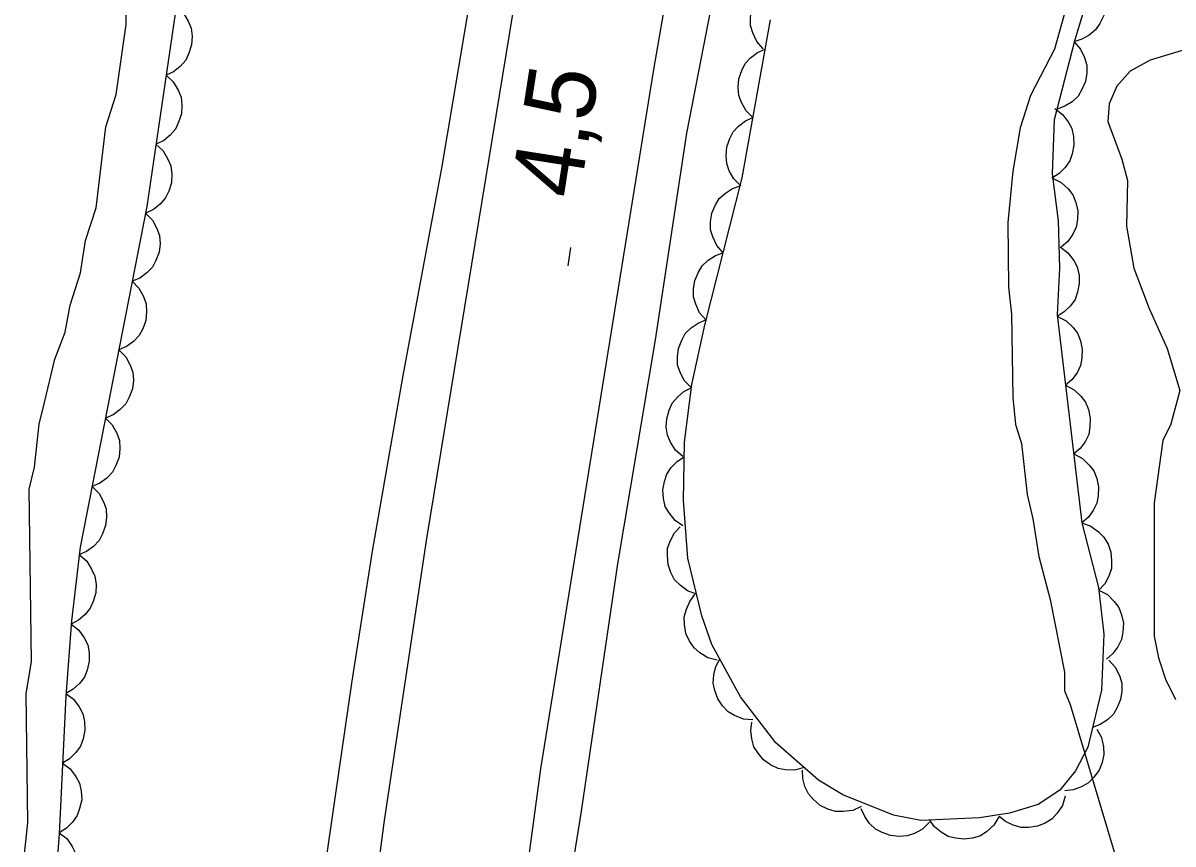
# Model space of a CAD drawing. Extents: x 282461 to 284471, y 5554090 to 5557646.
# Drawn here: x 283520.37 to 283569.95, y 5556774.72 to 5556810.1 of the extents above; entities that cross this region are included whole.
import ezdxf

# ---------------------------------------------------------------- set-up
doc = ezdxf.new("R2010")
doc.units = 0
for name, color, linetype in [('Niveau 1', 7, 'Continuous'), ('Niveau 2', 7, 'Continuous'), ('Niveau 21', 7, 'Continuous'), ('Niveau 3', 7, 'Continuous'), ('Niveau 4', 7, 'Continuous'), ('Niveau 44', 7, 'Continuous')]:
    doc.layers.add(name, color=color, linetype=linetype)

msp = doc.modelspace()

# ---------------------------------------------------------------- linework, layer by layer
at = {"layer": 'Niveau 1'}
msp.add_lwpolyline([(283520.37, 5556773.77), (283520.58, 5556775.63), (283520.51, 5556781.2), (283520.73, 5556782.59), (283520.64, 5556790.02), (283520.86, 5556790.96), (283521.07, 5556792.82), (283521.29, 5556793.75), (283521.74, 5556795.61), (283522.19, 5556796.78), (283522.41, 5556797.94), (283522.85, 5556799.34), (283523.07, 5556800.73), (283523.52, 5556802.13), (283523.94, 5556805.62), (283524.39, 5556807.02), (283524.82, 5556810.04), (283524.8, 5556811.67)], dxfattribs=at)
at = {"layer": 'Niveau 2'}
msp.add_lwpolyline([(283566.18, 5556813.75), (283564.84, 5556808.97), (283563.81, 5556806.98), (283563.36, 5556805.58), (283563.04, 5556803.72), (283562.83, 5556801.51), (283562.86, 5556798.72), (283562.99, 5556797.56), (283563.04, 5556793.96), (283563.16, 5556792.8), (283563.41, 5556791.98), (283563.66, 5556789.78), (283563.91, 5556788.74), (283564.16, 5556787.11), (283564.65, 5556785.26), (283565.27, 5556782.13), (283565.27, 5556781.32), (283565.51, 5556780.74), (283567.45, 5556774.25)], dxfattribs=at)
at = {"layer": 'Niveau 21'}
for points in [[(283532.51, 5556746.48), (283533.61, 5556757.06), (283534.72, 5556766.37), (283535.95, 5556775.73), (283537.78, 5556787.89), (283541.66, 5556811.54), (283545.79, 5556834.34), (283547.71, 5556844.41), (283549.72, 5556856.11), (283557.56, 5556898.03), (283564.31, 5556932.2), (283568.41, 5556952.33), (283570.45, 5556961.36), (283576.23, 5556988.79), (283577.59, 5556995.66), (283578.84, 5557002.53), (283578.96, 5557003.25)], [(283558.37, 5556915.5), (283555.06, 5556896.11), (283548.67, 5556860.84), (283544.94, 5556841.86), (283544.13, 5556836.62), (283542.32, 5556827.07), (283538.41, 5556803.85), (283536.74, 5556794.91), (283535.43, 5556787.34), (283534.53, 5556781.66), (283533.26, 5556772.84), (283532.25, 5556765.11), (283530.41, 5556749.06), (283529.89, 5556740.43), (283529.23, 5556732.12), (283528.68, 5556719.75), (283528.19, 5556711.79), (283528.1, 5556704.76), (283527.73, 5556697.15), (283527.42, 5556688.21), (283527.51, 5556680.49), (283527.76, 5556672.38)], [(283540.19, 5556562.22), (283538.34, 5556596.29), (283537.04, 5556623.47), (283536.54, 5556636.07), (283536.18, 5556652.5), (283535.95, 5556667.31), (283535.97, 5556692.27), (283536.69, 5556714.12), (283537.28, 5556725.25), (283538.02, 5556736.58), (283539.05, 5556748.26), (283540.28, 5556760.1), (283542.69, 5556777.96), (283547.56, 5556808.1), (283549.94, 5556821.76), (283551.96, 5556832.47), (283555.67, 5556852.96), (283557.07, 5556859.9), (283558.59, 5556868.69), (283560.84, 5556880.1), (283566.77, 5556911.26)], [(283537.68, 5556671.7), (283538.14, 5556699.04), (283538.55, 5556708.46), (283539.27, 5556719.24), (283540.08, 5556729.47), (283541.29, 5556747.87), (283542.93, 5556766.66), (283544.45, 5556776.14), (283546.01, 5556786.79), (283547.64, 5556796.45), (283548.99, 5556805.35), (283550.74, 5556814.38), (283553.73, 5556832.36), (283555.15, 5556839.64), (283556.46, 5556847.04), (283557.73, 5556852.86), (283560.7, 5556869.17), (283561.62, 5556875.11), (283564.53, 5556889.14), (283566.74, 5556899.1), (283568.11, 5556906.32)]]:
    msp.add_lwpolyline(points, dxfattribs=at)
at = {"layer": 'Niveau 3'}
msp.add_line((283543.87, 5556799.63), (283543.99, 5556800.42), dxfattribs=at)
at = {"layer": 'Niveau 4'}
msp.add_lwpolyline([(283570.77, 5556809.04), (283568.97, 5556808.5), (283568.1, 5556808.03), (283567.53, 5556807.38), (283567.19, 5556806.62), (283567.14, 5556805.86), (283567.74, 5556804.24), (283567.98, 5556803.31), (283567.95, 5556801.34), (283568.26, 5556799.54), (283568.92, 5556797.8), (283569.7, 5556796.07), (283570.24, 5556794.27), (283569.85, 5556792.81), (283569.51, 5556792.11), (283569.13, 5556789.43), (283569.14, 5556783.68), (283569.33, 5556782.75), (283569.63, 5556781.82), (283570.05, 5556780.95)], dxfattribs=at)
at = {"layer": 'Niveau 44'}
for points in [[(283535.23, 5556853.69), (283533.42, 5556844.26), (283531.32, 5556832.02), (283530.24, 5556826.97), (283528.73, 5556820.73), (283527.65, 5556815.39), (283525.71, 5556802.2), (283522.84, 5556787.52), (283522.46, 5556784.34), (283522.21, 5556781.09), (283521.93, 5556775.16), (283521.71, 5556772.28)], [(283552.28, 5556808.99), (283552, 5556809.3), (283551.83, 5556809.67), (283551.73, 5556809.99), (283551.73, 5556810.34), (283551.79, 5556810.7), (283551.94, 5556811.05), (283552.1, 5556811.33), (283552.36, 5556811.57), (283552.67, 5556811.77), (283553.01, 5556811.89)], [(283566.48, 5556811.91), (283565.71, 5556809.38), (283564.83, 5556805.93), (283564.74, 5556803.6), (283565, 5556801.57), (283565.05, 5556799.54), (283564.96, 5556797.53), (283566.02, 5556788.56)], [(283566.55, 5556812.15), (283566.81, 5556811.82), (283566.97, 5556811.45), (283567.05, 5556811.13), (283567.04, 5556810.78), (283566.96, 5556810.42), (283566.79, 5556810.08), (283566.61, 5556809.81), (283566.34, 5556809.58), (283566.02, 5556809.4), (283565.68, 5556809.29)], [(283526.98, 5556810.81), (283527.29, 5556810.53), (283527.49, 5556810.18), (283527.62, 5556809.88), (283527.66, 5556809.53), (283527.64, 5556809.16), (283527.52, 5556808.8), (283527.39, 5556808.5), (283527.15, 5556808.23), (283526.86, 5556808), (283526.54, 5556807.85)], [(283566.02, 5556788.56), (283566.74, 5556785.78), (283566.96, 5556783.76), (283566.87, 5556781.36), (283566.27, 5556778.9), (283565.74, 5556777.88), (283565.07, 5556777.05), (283564.13, 5556776.43), (283562.9, 5556776.05), (283561.61, 5556775.85), (283559.08, 5556775.74), (283557.9, 5556775.97), (283555.71, 5556776.84), (283554.67, 5556777.48), (283552.82, 5556779.08), (283551.3, 5556781.06), (283550.06, 5556783.32), (283549.64, 5556784.56), (283549.03, 5556787.04), (283548.84, 5556789.53), (283548.89, 5556792.04), (283549.2, 5556794.53), (283549.76, 5556797.08), (283551.38, 5556803.43), (283552.59, 5556810.23)], [(283565.69, 5556809.29), (283565.96, 5556808.98), (283566.13, 5556808.61), (283566.23, 5556808.29), (283566.23, 5556807.94), (283566.17, 5556807.58), (283566.02, 5556807.23), (283565.86, 5556806.95), (283565.6, 5556806.71), (283565.29, 5556806.51), (283564.95, 5556806.39)], [(283551.84, 5556806.03), (283551.54, 5556806.32), (283551.35, 5556806.68), (283551.23, 5556806.98), (283551.2, 5556807.33), (283551.23, 5556807.7), (283551.36, 5556808.06), (283551.5, 5556808.35), (283551.74, 5556808.6), (283552.04, 5556808.83), (283552.37, 5556808.97)], [(283526.54, 5556807.85), (283526.85, 5556807.56), (283527.06, 5556807.21), (283527.19, 5556806.91), (283527.22, 5556806.56), (283527.2, 5556806.19), (283527.08, 5556805.83), (283526.95, 5556805.53), (283526.72, 5556805.27), (283526.43, 5556805.03), (283526.1, 5556804.88)], [(283564.85, 5556806.41), (283565.18, 5556806.16), (283565.43, 5556805.84), (283565.59, 5556805.55), (283565.66, 5556805.21), (283565.68, 5556804.84), (283565.6, 5556804.47), (283565.5, 5556804.16), (283565.3, 5556803.87), (283565.04, 5556803.61), (283564.73, 5556803.42)], [(283551.32, 5556803.09), (283551.02, 5556803.38), (283550.82, 5556803.73), (283550.71, 5556804.04), (283550.68, 5556804.39), (283550.71, 5556804.76), (283550.84, 5556805.12), (283550.98, 5556805.41), (283551.22, 5556805.66), (283551.52, 5556805.89), (283551.84, 5556806.03)], [(283526.1, 5556804.88), (283526.41, 5556804.59), (283526.62, 5556804.24), (283526.75, 5556803.94), (283526.79, 5556803.59), (283526.77, 5556803.22), (283526.65, 5556802.86), (283526.52, 5556802.56), (283526.28, 5556802.3), (283525.99, 5556802.06), (283525.67, 5556801.91)], [(283564.76, 5556803.42), (283565.13, 5556803.23), (283565.43, 5556802.95), (283565.63, 5556802.7), (283565.76, 5556802.37), (283565.84, 5556802.01), (283565.83, 5556801.63), (283565.78, 5556801.31), (283565.63, 5556801), (283565.41, 5556800.69), (283565.14, 5556800.46)], [(283550.56, 5556800.2), (283550.28, 5556800.51), (283550.11, 5556800.88), (283550.01, 5556801.19), (283550.01, 5556801.54), (283550.07, 5556801.91), (283550.22, 5556802.26), (283550.39, 5556802.54), (283550.65, 5556802.77), (283550.96, 5556802.97), (283551.29, 5556803.09)], [(283525.65, 5556801.91), (283525.95, 5556801.61), (283526.14, 5556801.25), (283526.25, 5556800.95), (283526.28, 5556800.59), (283526.24, 5556800.23), (283526.1, 5556799.87), (283525.96, 5556799.58), (283525.71, 5556799.33), (283525.41, 5556799.11), (283525.08, 5556798.97)], [(283565.09, 5556800.45), (283565.42, 5556800.2), (283565.67, 5556799.87), (283565.82, 5556799.59), (283565.9, 5556799.24), (283565.91, 5556798.88), (283565.83, 5556798.5), (283565.73, 5556798.19), (283565.53, 5556797.91), (283565.26, 5556797.65), (283564.96, 5556797.46)], [(283549.82, 5556797.3), (283549.54, 5556797.61), (283549.37, 5556797.98), (283549.27, 5556798.3), (283549.27, 5556798.65), (283549.33, 5556799.01), (283549.49, 5556799.36), (283549.65, 5556799.64), (283549.91, 5556799.88), (283550.22, 5556800.08), (283550.56, 5556800.2)], [(283525.08, 5556798.97), (283525.37, 5556798.67), (283525.56, 5556798.31), (283525.68, 5556798), (283525.7, 5556797.65), (283525.66, 5556797.28), (283525.53, 5556796.92), (283525.38, 5556796.63), (283525.13, 5556796.38), (283524.83, 5556796.16), (283524.5, 5556796.02)], [(283549.17, 5556794.39), (283548.88, 5556794.69), (283548.7, 5556795.05), (283548.59, 5556795.36), (283548.58, 5556795.71), (283548.63, 5556796.08), (283548.77, 5556796.43), (283548.92, 5556796.72), (283549.17, 5556796.96), (283549.48, 5556797.17), (283549.81, 5556797.31)], [(283564.97, 5556797.46), (283565.34, 5556797.27), (283565.63, 5556796.99), (283565.83, 5556796.73), (283565.96, 5556796.4), (283566.03, 5556796.04), (283566.02, 5556795.66), (283565.96, 5556795.34), (283565.81, 5556795.03), (283565.59, 5556794.73), (283565.32, 5556794.5)], [(283524.5, 5556796.02), (283524.8, 5556795.72), (283524.99, 5556795.36), (283525.1, 5556795.06), (283525.13, 5556794.7), (283525.09, 5556794.34), (283524.95, 5556793.98), (283524.8, 5556793.69), (283524.56, 5556793.44), (283524.26, 5556793.22), (283523.93, 5556793.08)], [(283548.81, 5556791.42), (283548.5, 5556791.69), (283548.29, 5556792.04), (283548.15, 5556792.34), (283548.1, 5556792.68), (283548.12, 5556793.05), (283548.23, 5556793.42), (283548.35, 5556793.72), (283548.58, 5556793.98), (283548.86, 5556794.22), (283549.18, 5556794.38)], [(283565.32, 5556794.5), (283565.69, 5556794.3), (283565.98, 5556794.02), (283566.18, 5556793.76), (283566.31, 5556793.44), (283566.38, 5556793.08), (283566.37, 5556792.7), (283566.32, 5556792.37), (283566.16, 5556792.06), (283565.94, 5556791.76), (283565.67, 5556791.53)], [(283523.93, 5556793.08), (283524.22, 5556792.78), (283524.41, 5556792.42), (283524.53, 5556792.11), (283524.55, 5556791.76), (283524.51, 5556791.39), (283524.37, 5556791.03), (283524.23, 5556790.74), (283523.98, 5556790.49), (283523.68, 5556790.27), (283523.35, 5556790.13)], [(283548.82, 5556788.43), (283548.48, 5556788.67), (283548.23, 5556788.99), (283548.06, 5556789.27), (283547.98, 5556789.61), (283547.96, 5556789.98), (283548.03, 5556790.35), (283548.12, 5556790.66), (283548.32, 5556790.95), (283548.58, 5556791.22), (283548.88, 5556791.41)], [(283565.67, 5556791.53), (283566.04, 5556791.34), (283566.33, 5556791.05), (283566.53, 5556790.8), (283566.66, 5556790.47), (283566.74, 5556790.11), (283566.72, 5556789.73), (283566.67, 5556789.41), (283566.51, 5556789.09), (283566.29, 5556788.79), (283566.02, 5556788.56)], [(283523.35, 5556790.13), (283523.65, 5556789.83), (283523.84, 5556789.47), (283523.95, 5556789.17), (283523.97, 5556788.81), (283523.93, 5556788.45), (283523.8, 5556788.09), (283523.65, 5556787.8), (283523.41, 5556787.55), (283523.11, 5556787.33), (283522.77, 5556787.19)], [(283549.41, 5556785.49), (283549.02, 5556785.63), (283548.7, 5556785.88), (283548.46, 5556786.11), (283548.3, 5556786.42), (283548.18, 5556786.77), (283548.15, 5556787.15), (283548.16, 5556787.47), (283548.28, 5556787.8), (283548.46, 5556788.13), (283548.7, 5556788.39)], [(283566.02, 5556788.56), (283566.41, 5556788.42), (283566.74, 5556788.18), (283566.97, 5556787.95), (283567.15, 5556787.65), (283567.27, 5556787.3), (283567.3, 5556786.92), (283567.29, 5556786.59), (283567.18, 5556786.26), (283567.01, 5556785.94), (283566.77, 5556785.67)], [(283522.8, 5556787.18), (283523.12, 5556786.91), (283523.33, 5556786.56), (283523.47, 5556786.26), (283523.52, 5556785.91), (283523.51, 5556785.55), (283523.4, 5556785.18), (283523.27, 5556784.88), (283523.05, 5556784.61), (283522.76, 5556784.37), (283522.44, 5556784.2)], [(283550.29, 5556782.64), (283549.89, 5556782.75), (283549.55, 5556782.96), (283549.3, 5556783.18), (283549.1, 5556783.47), (283548.95, 5556783.8), (283548.89, 5556784.18), (283548.88, 5556784.51), (283548.97, 5556784.85), (283549.12, 5556785.18), (283549.33, 5556785.47)], [(283566.75, 5556785.66), (283567.12, 5556785.47), (283567.41, 5556785.18), (283567.61, 5556784.92), (283567.73, 5556784.6), (283567.81, 5556784.24), (283567.78, 5556783.85), (283567.73, 5556783.53), (283567.57, 5556783.22), (283567.35, 5556782.93), (283567.08, 5556782.69)], [(283522.45, 5556784.2), (283522.78, 5556783.94), (283523.01, 5556783.61), (283523.16, 5556783.31), (283523.22, 5556782.97), (283523.22, 5556782.6), (283523.13, 5556782.22), (283523.02, 5556781.92), (283522.8, 5556781.64), (283522.53, 5556781.39), (283522.22, 5556781.21)], [(283551.84, 5556780.07), (283551.43, 5556780.11), (283551.05, 5556780.26), (283550.77, 5556780.42), (283550.53, 5556780.68), (283550.32, 5556780.98), (283550.2, 5556781.34), (283550.12, 5556781.66), (283550.15, 5556782.01), (283550.24, 5556782.37), (283550.41, 5556782.69)], [(283567.18, 5556782.65), (283567.46, 5556782.34), (283567.64, 5556781.98), (283567.74, 5556781.66), (283567.74, 5556781.31), (283567.69, 5556780.95), (283567.54, 5556780.6), (283567.38, 5556780.32), (283567.12, 5556780.08), (283566.81, 5556779.87), (283566.48, 5556779.75)], [(283522.22, 5556781.21), (283522.55, 5556780.96), (283522.79, 5556780.63), (283522.95, 5556780.34), (283523.02, 5556780), (283523.04, 5556779.63), (283522.96, 5556779.25), (283522.85, 5556778.94), (283522.65, 5556778.66), (283522.38, 5556778.4), (283522.07, 5556778.21)], [(283554.05, 5556778.02), (283553.65, 5556777.91), (283553.24, 5556777.92), (283552.92, 5556777.98), (283552.6, 5556778.13), (283552.3, 5556778.35), (283552.06, 5556778.64), (283551.88, 5556778.91), (283551.79, 5556779.25), (283551.75, 5556779.62), (283551.79, 5556779.97)], [(283566.67, 5556779.67), (283566.87, 5556779.31), (283566.95, 5556778.91), (283566.97, 5556778.58), (283566.9, 5556778.24), (283566.76, 5556777.9), (283566.53, 5556777.6), (283566.3, 5556777.36), (283566, 5556777.19), (283565.65, 5556777.06), (283565.29, 5556777.02)], [(283522.07, 5556778.21), (283522.41, 5556777.96), (283522.65, 5556777.63), (283522.81, 5556777.34), (283522.88, 5556777), (283522.9, 5556776.63), (283522.81, 5556776.26), (283522.71, 5556775.95), (283522.5, 5556775.66), (283522.24, 5556775.4), (283521.93, 5556775.21)], [(283556.51, 5556776.34), (283556.14, 5556776.17), (283555.73, 5556776.12), (283555.4, 5556776.12), (283555.07, 5556776.22), (283554.74, 5556776.39), (283554.45, 5556776.64), (283554.23, 5556776.88), (283554.08, 5556777.2), (283553.99, 5556777.55), (283553.97, 5556777.91)], [(283565.3, 5556776.79), (283565.18, 5556776.39), (283564.95, 5556776.06), (283564.74, 5556775.81), (283564.44, 5556775.62), (283564.1, 5556775.49), (283563.72, 5556775.44), (283563.4, 5556775.43), (283563.06, 5556775.53), (283562.73, 5556775.69), (283562.45, 5556775.91)], [(283559.45, 5556775.67), (283559.15, 5556775.37), (283558.8, 5556775.18), (283558.49, 5556775.07), (283558.14, 5556775.05), (283557.77, 5556775.09), (283557.41, 5556775.22), (283557.12, 5556775.37), (283556.87, 5556775.61), (283556.66, 5556775.91), (283556.51, 5556776.24)], [(283562.44, 5556775.89), (283562.22, 5556775.53), (283561.92, 5556775.26), (283561.65, 5556775.08), (283561.31, 5556774.98), (283560.95, 5556774.93), (283560.57, 5556774.98), (283560.25, 5556775.05), (283559.95, 5556775.23), (283559.67, 5556775.47), (283559.45, 5556775.76)], [(283521.93, 5556775.21), (283522.26, 5556774.96), (283522.49, 5556774.62), (283522.64, 5556774.33), (283522.71, 5556773.98), (283522.71, 5556773.61), (283522.62, 5556773.24), (283522.51, 5556772.93), (283522.29, 5556772.65), (283522.02, 5556772.4), (283521.71, 5556772.22)]]:
    msp.add_lwpolyline(points, dxfattribs=at)

# ---------------------------------------------------------------- texts
at = {"layer": 'Niveau 3'}
msp.add_text('4,5  ', height=3, rotation=81.0957, dxfattribs=at).set_placement((283544.35, 5556802.47))

doc.saveas('drawing.dxf')
